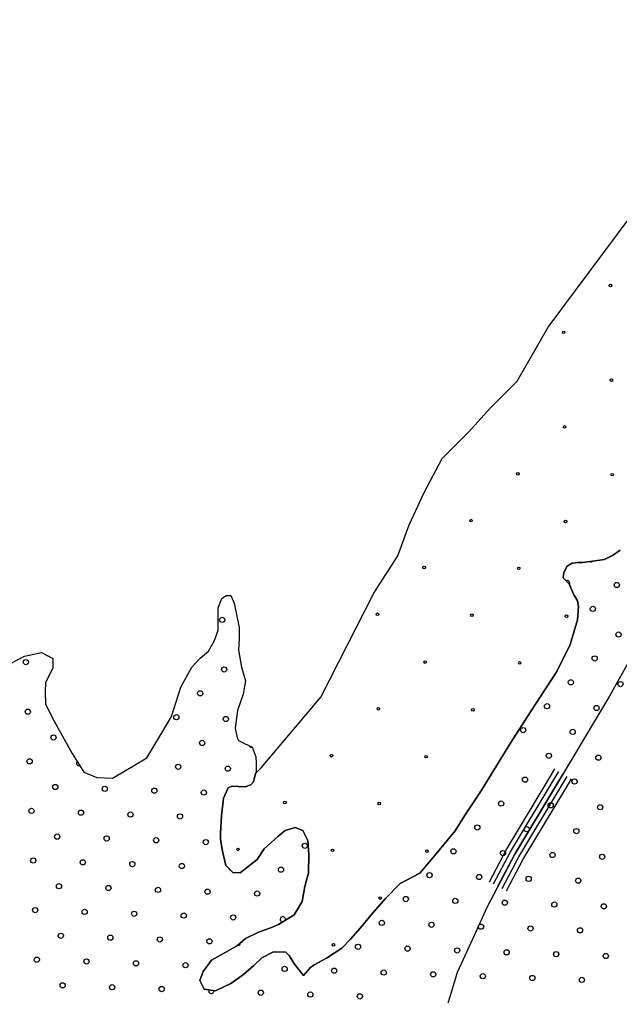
# Model space of a CAD drawing. Extents: x 1788175 to 1969470, y 584502 to 738744.
# Drawn here: x 1800514 to 1802956, y 718631 to 722598 of the extents above; entities that cross this region are included whole.
import ezdxf

# ---------------------------------------------------------------- set-up
doc = ezdxf.new("R2010")
doc.units = 0
for name, color, linetype in [('DESIGN - EROSION CONTROL - Devices', 7, 'Continuous'), ('DESIGN - SCRATCH - User 1', 7, 'Continuous'), ('DESIGN - TRAFFIC CONTROL PERMANENT - Pavement Marking Text', 7, 'Continuous'), ('DESIGN - TRANSPORTATION - Edge of Traveled Way', 7, 'Continuous'), ('SURVEY - DRAINAGE - Natural Features', 7, 'Continuous')]:
    doc.layers.add(name, color=color, linetype=linetype)

msp = doc.modelspace()

# ---------------------------------------------------------------- linework, layer by layer
at = {"layer": 'DESIGN - EROSION CONTROL - Devices'}
for centre in [(1802919.3, 721516.9), (1802728.9, 721326.5), (1802923.1, 721132.4), (1802732.7, 720942), (1802542.3, 720751.6), (1802926.8, 720747.8), (1802351.8, 720561.2), (1802736.4, 720557.4), (1802161.4, 720370.7), (1802546, 720367), (1801971, 720180.3), (1802355.6, 720176.6), (1802740.1, 720172.9), (1802165.2, 719986.2), (1802549.7, 719982.5), (1801974.8, 719795.8), (1802359.3, 719792), (1801784.3, 719605.4), (1802168.9, 719601.6), (1801593.9, 719415), (1801978.5, 719411.2), (1801403.5, 719224.5), (1801788.1, 719220.8), (1802172.6, 719217.1), (1801982.2, 719026.7), (1801791.8, 718836.3)]:
    msp.add_circle(centre, 5.28, dxfattribs=at)
for centre, start, end in [((1802538.5, 721136.1), 315.8011, 344.6993), ((1801407.3, 718840), 232.642, 29.9599)]:
    msp.add_arc(centre, 5.28, start, end, dxfattribs=at)
at = {"layer": 'DESIGN - SCRATCH - User 1'}
for points in [[(1802665.3, 721347.6), (1803114.2, 721949.2), (1803708.6, 722598.3)], [(1801475.2, 719532.4), (1801498, 719556.3), (1801740.5, 719843.7), (1801955.9, 720265.7), (1802054.7, 720418.3), (1802099.6, 720544), (1802162.5, 720678.7), (1802234.3, 720813.4), (1802342, 720921.1), (1802431.8, 721019.9), (1802539.6, 721127.6), (1802665.3, 721347.6)], [(1802959.2, 720440.9), (1802927.3, 720418.9), (1802895.3, 720402.8), (1802837.3, 720394.7), (1802807.3, 720390.6), (1802787.3, 720390.6), (1802763.3, 720388.6), (1802743.4, 720376.5), (1802729.4, 720350.5), (1802727.4, 720328.4), (1802751.4, 720304.4), (1802769.4, 720262.4), (1802785.3, 720234.4), (1802789.3, 720212.3), (1802785.4, 720158.3), (1802755.4, 720058.1), (1802701.4, 719947.8), (1802593.5, 719783.4), (1802513.6, 719659.1), (1802433.6, 719528.8), (1802387.6, 719454.6), (1802325.7, 719360.4), (1802287.7, 719300.2), (1802195.8, 719189.9), (1802143.8, 719127.8), (1802063.9, 719085.6), (1802003.9, 719025.4), (1801943.9, 718957.2), (1801910, 718915.1), (1801862, 718859), (1801826, 718822.8), (1801764, 718782.7), (1801714.1, 718754.6), (1801698.1, 718744.5), (1801670.1, 718712.4)], [(1801670.1, 718712.4), (1801698.1, 718744.5), (1801714.1, 718754.6), (1801764, 718782.7), (1801826, 718822.8), (1801862, 718859), (1801910, 718915.1), (1801943.9, 718957.2), (1802003.9, 719025.4), (1802063.9, 719085.6), (1802143.8, 719127.8), (1802195.8, 719189.9), (1802287.7, 719300.2), (1802325.7, 719360.4), (1802387.6, 719454.6), (1802433.6, 719528.8), (1802513.6, 719659.1), (1802593.5, 719783.4), (1802701.4, 719947.8), (1802755.4, 720058.1), (1802785.4, 720158.3), (1802789.3, 720212.3), (1802785.3, 720234.4), (1802769.4, 720262.4), (1802751.4, 720304.4), (1802727.4, 720328.4), (1802729.4, 720350.5), (1802743.4, 720376.5), (1802763.3, 720388.6), (1802787.3, 720390.6), (1802807.3, 720390.6), (1802837.3, 720394.7), (1802895.3, 720402.8), (1802927.3, 720418.9), (1802959.2, 720440.9)], [(1801216.2, 719965.6), (1801250.2, 720001.7), (1801284.2, 720029.8), (1801308.2, 720073.9), (1801322.2, 720115.9), (1801322.2, 720156), (1801322.2, 720206.1), (1801338.1, 720244.2), (1801356.1, 720256.2), (1801374.1, 720256.2), (1801388.1, 720226.2), (1801408.1, 720126.1), (1801408.1, 720082), (1801406.1, 720034), (1801418.1, 719965.9), (1801434.1, 719909.8), (1801424.1, 719855.7), (1801402.2, 719789.6), (1801392.2, 719717.5), (1801400.2, 719677.4), (1801406.2, 719667.4), (1801430.2, 719655.4), (1801462.1, 719639.5), (1801464.1, 719633.5), (1801476.1, 719601.4), (1801478.1, 719575.4), (1801478.1, 719543.4), (1801466.1, 719499.3), (1801456.2, 719487.2), (1801432.2, 719479.2), (1801378.2, 719481.1), (1801364.2, 719475.1), (1801344.2, 719433), (1801336.2, 719360.9), (1801332.2, 719290.8), (1801332.2, 719264.7), (1801340.2, 719216.7), (1801354.2, 719158.6), (1801382.2, 719130.6), (1801412.2, 719128.7), (1801482.2, 719182.8), (1801510.1, 719226.9), (1801566.1, 719277.1), (1801596.1, 719301.2), (1801636.1, 719313.3), (1801668.1, 719301.3), (1801688, 719261.3), (1801692, 719203.2), (1801690.1, 719129.1), (1801676.1, 719073), (1801664.1, 719012.9), (1801632.1, 718958.7), (1801568.1, 718918.6), (1801540.2, 718906.5), (1801484.2, 718886.4), (1801434.2, 718862.3), (1801402.2, 718834.2), (1801366.3, 718814.1), (1801296.3, 718774), (1801262.3, 718727.8), (1801248.3, 718691.8), (1801266.3, 718655.7), (1801312.3, 718649.8), (1801374.3, 718679.9), (1801426.2, 718716.1), (1801468.2, 718752.2), (1801500.2, 718784.3), (1801548.2, 718808.4), (1801598.1, 718806.5), (1801612.1, 718792.5), (1801634.1, 718758.5), (1801670.1, 718712.4)], [(1800454.7, 719968.4), (1800534.6, 720010.6), (1800604.6, 720024.7), (1800650.5, 720000.7), (1800650.6, 719960.7), (1800620.6, 719902.6), (1800618.6, 719864.5), (1800620.6, 719814.4), (1800654.6, 719748.4), (1800682.6, 719696.4), (1800728.5, 719614.3), (1800776.5, 719538.3), (1800828.5, 719516.3), (1800892.5, 719514.4), (1800932.4, 719536.5), (1801032.4, 719596.7), (1801094.3, 719699), (1801132.3, 719765.1), (1801170.3, 719883.4), (1801216.2, 719965.6)], [(1801670.1, 718712.4), (1801634.1, 718758.5), (1801612.1, 718792.5), (1801598.1, 718806.5), (1801548.2, 718808.4), (1801500.2, 718784.3), (1801468.2, 718752.2), (1801426.2, 718716.1), (1801374.3, 718679.9), (1801312.3, 718649.8), (1801266.3, 718655.7), (1801248.3, 718691.8), (1801262.3, 718727.8), (1801296.3, 718774), (1801366.3, 718814.1), (1801402.2, 718834.2), (1801434.2, 718862.3), (1801484.2, 718886.4), (1801540.2, 718906.5), (1801568.1, 718918.6), (1801632.1, 718958.7), (1801664.1, 719012.9), (1801676.1, 719073), (1801690.1, 719129.1), (1801692, 719203.2), (1801688, 719261.3), (1801668.1, 719301.3), (1801636.1, 719313.3), (1801596.1, 719301.2), (1801566.1, 719277.1), (1801510.1, 719226.9), (1801482.2, 719182.8), (1801412.2, 719128.7), (1801382.2, 719130.6), (1801354.2, 719158.6), (1801340.2, 719216.7), (1801332.2, 719264.7), (1801332.2, 719290.8), (1801336.2, 719360.9), (1801344.2, 719433), (1801364.2, 719475.1), (1801378.2, 719481.1), (1801432.2, 719479.2), (1801456.2, 719487.2), (1801466.1, 719499.3), (1801475.2, 719532.4)]]:
    msp.add_lwpolyline(points, dxfattribs=at)
at = {"layer": 'DESIGN - TRAFFIC CONTROL PERMANENT - Pavement Marking Text'}
for centre in [(1802944.9, 720299.5), (1802847.8, 720202.4), (1801339.5, 720157.6), (1802952.4, 720097.9), (1800540.5, 719985.9), (1802855.3, 720000.8), (1801347, 719956), (1802758.2, 719903.7), (1802959.8, 719896.3), (1801249.9, 719858.9), (1802661.2, 719806.7), (1800548, 719784.3), (1802862.8, 719799.2), (1801152.8, 719761.9), (1801354.4, 719754.4), (1802564.1, 719709.6), (1802765.7, 719702.1), (1800652.5, 719679.7), (1801257.4, 719657.3), (1800555.5, 719582.7), (1802668.6, 719605.1), (1802870.2, 719597.6), (1801160.3, 719560.3), (1801361.9, 719552.8), (1802571.6, 719508), (1802773.2, 719500.5), (1800660, 719478.1), (1800861.6, 719470.7), (1801063.2, 719463.2), (1801264.8, 719455.7), (1802474.5, 719410.9), (1800562.9, 719381), (1800764.5, 719373.6), (1802676.1, 719403.5), (1802877.7, 719396), (1800966.1, 719366.1), (1801167.8, 719358.6), (1802377.4, 719313.8), (1802579, 719306.4), (1802780.6, 719298.9), (1800667.5, 719276.5), (1800869.1, 719269), (1801070.7, 719261.6), (1801272.3, 719254.1), (1801675.5, 719239.2), (1802280.3, 719216.8), (1802482, 719209.3), (1800570.4, 719179.4), (1800772, 719172), (1802683.6, 719201.8), (1802885.2, 719194.4), (1800973.6, 719164.5), (1801175.2, 719157), (1801578.4, 719142.1), (1802183.3, 719119.7), (1802384.9, 719112.2), (1802586.5, 719104.8), (1802788.1, 719097.3), (1800674.9, 719074.9), (1800876.5, 719067.4), (1801078.2, 719060), (1801279.8, 719052.5), (1801481.4, 719045), (1802086.2, 719022.6), (1802287.8, 719015.2), (1800577.9, 718977.8), (1802489.4, 719007.7), (1802691, 719000.2), (1802892.6, 718992.8), (1800779.5, 718970.4), (1800981.1, 718962.9), (1801182.7, 718955.4), (1801384.3, 718948), (1801989.1, 718925.6), (1802190.7, 718918.1), (1802392.4, 718910.6), (1802594, 718903.2), (1802795.6, 718895.7), (1800682.4, 718873.3), (1800884, 718865.8), (1801085.6, 718858.4), (1801287.2, 718850.9), (1801892.1, 718828.5), (1802093.7, 718821), (1802295.3, 718813.6), (1800585.3, 718776.2), (1802496.9, 718806.1), (1802698.5, 718798.6), (1802900.1, 718791.2), (1800786.9, 718768.8), (1800988.5, 718761.3), (1801190.2, 718753.8), (1801593.4, 718738.9), (1801795, 718731.4), (1801996.6, 718723.9), (1802198.2, 718716.5), (1802399.8, 718709), (1802601.4, 718701.5), (1802803, 718694.1), (1800689.9, 718671.7), (1800891.5, 718664.2), (1801093.1, 718656.7), (1801496.3, 718641.8), (1801697.9, 718634.3), (1801899.5, 718626.9)]:
    msp.add_circle(centre, 10.6, dxfattribs=at)
for centre, start, end in [((1802840.4, 720404), 244.7386, 311.1054), ((1802743.3, 720307), 330.4976, 113.349), ((1801459, 719649.9), 201.7496, 285.1681), ((1800757.1, 719575.2), 140.1901, 284.3116), ((1801376.8, 719149.6), 200.305, 249.6779), ((1801585.9, 718940.5), 332.5854, 271.6626), ((1801294.7, 718649.3), 157.3954, 7.8972)]:
    msp.add_arc(centre, 10.6, start, end, dxfattribs=at)
at = {"layer": 'DESIGN - TRANSPORTATION - Edge of Traveled Way'}
for points in [[(1801670.1, 718712.4), (1801698.1, 718744.5), (1801714.1, 718754.6), (1801764, 718782.7), (1801826, 718822.8), (1801862, 718859), (1801910, 718915.1), (1801943.9, 718957.2), (1802003.9, 719025.4), (1802063.9, 719085.6), (1802143.8, 719127.8), (1802195.8, 719189.9), (1802287.7, 719300.2), (1802325.7, 719360.4), (1802387.6, 719454.6), (1802433.6, 719528.8), (1802513.6, 719659.1), (1802593.5, 719783.4), (1802701.4, 719947.8), (1802755.4, 720058.1), (1802785.4, 720158.3), (1802789.3, 720212.3), (1802785.3, 720234.4), (1802769.4, 720262.4), (1802751.4, 720304.4), (1802727.4, 720328.4), (1802729.4, 720350.5), (1802743.4, 720376.5), (1802763.3, 720388.6), (1802787.3, 720390.6), (1802807.3, 720390.6), (1802837.3, 720394.7), (1802895.3, 720402.8), (1802927.3, 720418.9), (1802959.2, 720440.9)], [(1801216.2, 719965.6), (1801250.2, 720001.7), (1801284.2, 720029.8), (1801308.2, 720073.9), (1801322.2, 720115.9), (1801322.2, 720156), (1801322.2, 720206.1), (1801338.1, 720244.2), (1801356.1, 720256.2), (1801374.1, 720256.2), (1801388.1, 720226.2), (1801408.1, 720126.1), (1801408.1, 720082), (1801406.1, 720034), (1801418.1, 719965.9), (1801434.1, 719909.8), (1801424.1, 719855.7), (1801402.2, 719789.6), (1801392.2, 719717.5), (1801400.2, 719677.4), (1801406.2, 719667.4), (1801430.2, 719655.4), (1801462.1, 719639.5), (1801464.1, 719633.5), (1801476.1, 719601.4), (1801478.1, 719575.4), (1801478.1, 719543.4), (1801466.1, 719499.3), (1801456.2, 719487.2), (1801432.2, 719479.2), (1801378.2, 719481.1), (1801364.2, 719475.1), (1801344.2, 719433), (1801336.2, 719360.9), (1801332.2, 719290.8), (1801332.2, 719264.7), (1801340.2, 719216.7), (1801354.2, 719158.6), (1801382.2, 719130.6), (1801412.2, 719128.7), (1801482.2, 719182.8), (1801510.1, 719226.9), (1801566.1, 719277.1), (1801596.1, 719301.2), (1801636.1, 719313.3), (1801668.1, 719301.3), (1801688, 719261.3), (1801692, 719203.2), (1801690.1, 719129.1), (1801676.1, 719073), (1801664.1, 719012.9), (1801632.1, 718958.7), (1801568.1, 718918.6), (1801540.2, 718906.5), (1801484.2, 718886.4), (1801434.2, 718862.3), (1801402.2, 718834.2), (1801366.3, 718814.1), (1801296.3, 718774), (1801262.3, 718727.8), (1801248.3, 718691.8), (1801266.3, 718655.7), (1801312.3, 718649.8), (1801374.3, 718679.9), (1801426.2, 718716.1), (1801468.2, 718752.2), (1801500.2, 718784.3), (1801548.2, 718808.4), (1801598.1, 718806.5), (1801612.1, 718792.5), (1801634.1, 718758.5), (1801670.1, 718712.4)], [(1800454.7, 719968.4), (1800534.6, 720010.6), (1800604.6, 720024.7), (1800650.5, 720000.7), (1800650.6, 719960.7), (1800620.6, 719902.6), (1800618.6, 719864.5), (1800620.6, 719814.4), (1800654.6, 719748.4), (1800682.6, 719696.4), (1800728.5, 719614.3), (1800776.5, 719538.3), (1800828.5, 719516.3), (1800892.5, 719514.4), (1800932.4, 719536.5), (1801032.4, 719596.7), (1801094.3, 719699), (1801132.3, 719765.1), (1801170.3, 719883.4), (1801216.2, 719965.6)]]:
    msp.add_lwpolyline(points, dxfattribs=at)
at = {"layer": 'SURVEY - DRAINAGE - Natural Features'}
for points in [[(1803081.2, 720142.7), (1802917.3, 719850), (1802703.5, 719493.2), (1802529.6, 719204.5), (1802415.7, 718988), (1802365.7, 718877.8), (1802295.8, 718723.4), (1802239.8, 718539.1), (1802195.8, 718390.8), (1802161.9, 718212.5), (1802141.9, 718046.2), (1802133.9, 717813.9), (1802146, 717549.5), (1802197.9, 717345.3), (1802283.9, 717055), (1802369.9, 716600.5), (1802419.9, 716380.2), (1802441.9, 716157.9), (1802449.9, 716011.7), (1802448, 715811.4), (1802446, 715577.1), (1802464, 715338.8), (1802484, 715066.4), (1802534, 714880.2)], [(1802426.9, 719093.1), (1802495.6, 719223.6), (1802670, 719513.2), (1802693, 719551.5)], [(1802443.7, 719084.3), (1802512.2, 719214.3), (1802686.3, 719503.5), (1802709.3, 719541.7)], [(1802461.4, 719075), (1802529.6, 719204.5), (1802703.5, 719493.2), (1802726.4, 719531.5)], [(1802479.1, 719065.6), (1802547, 719194.7), (1802720.6, 719482.9), (1802743.6, 719521.2)], [(1802496.8, 719056.3), (1802564.4, 719184.8), (1802737.7, 719472.6), (1802760.7, 719510.9)]]:
    msp.add_lwpolyline(points, dxfattribs=at)

doc.saveas('drawing.dxf')
